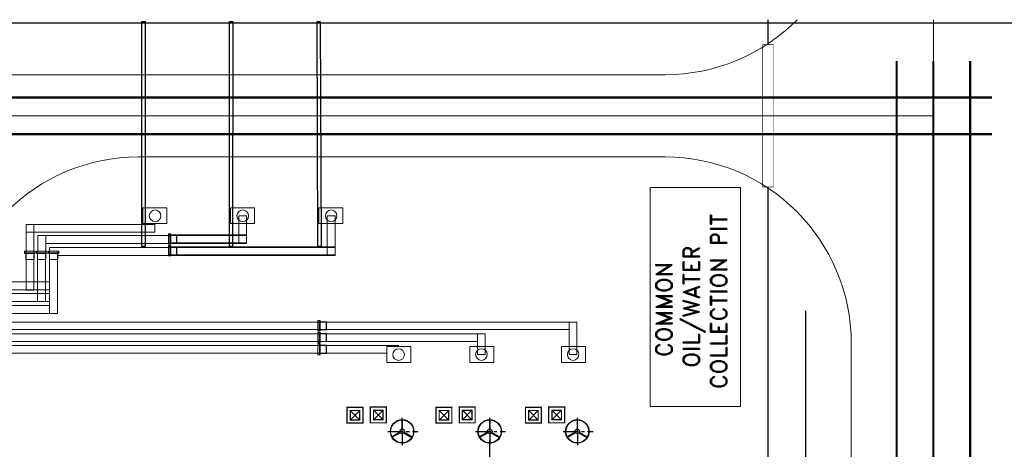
# Model space of a CAD drawing. Extents: x 18893 to 3351893, y -610358 to 406739.
# Tile 315 of 319: x 2131187 to 2176146, y 60521 to 80116. Entities that reach past the tile are written whole.
import ezdxf

# ---------------------------------------------------------------- set-up
doc = ezdxf.new("R2010")
doc.units = 0
doc.header["$LTSCALE"] = 800
doc.header["$MEASUREMENT"] = 0
for name, pattern in [('CENTER', [2, 1.25, -0.25, 0.25, -0.25]), ('CENTRE', [1.5, 0.75, -0.25, 0.25, -0.25]), ('CONTINOUS', [0]), ('HIDDEN', [0.375, 0.25, -0.125])]:
    doc.linetypes.add(name, pattern=pattern)
doc.layers.get('0').update_dxf_attribs({"linetype": 'CONTINUOUS'})
doc.layers.add('KEY PLAN', color=251, linetype='CONTINUOUS')
doc.styles.add('ROMAND', font='romand')
doc.linetypes.add('FENCELINE2', pattern='A,0.25,-0.1,[132,ltypeshp.shx,S=0.1,R=0,X=-0.1,Y=0],-0.1,1', length=1.45)

# ---------------------------------------------------------------- blocks, each defined once
blk = doc.blocks.new('A$C3C7577A7')
blk.add_line((0, 0), (0, -43197))
blk = doc.blocks.new('400LAPL')
at = {"color": 8, "linetype": 'CENTER'}
for p, q in [((0, 0), (0, 878)), ((-929, 0), (1031, 0)), ((0, 0), (0, -903))]:
    blk.add_line(p, q, dxfattribs=at)
for points in [[(-10, 749), (-10, 136), (16, 142), (16, 743)], [(-644, -383), (-113, -76), (-131, -57), (-651, -358)], [(653, -366), (123, -60), (115, -85), (635, -385)]]:
    blk.add_lwpolyline(points)
for radius in [765, 750, 150]:
    blk.add_circle((0, 0), radius)
blk = doc.blocks.new('TESTPIT')
at = {"layer": 'KEY PLAN'}
for p, q in [((433887, 265959), (433132, 266714)), ((433132, 265959), (433887, 266714))]:
    blk.add_line(p, q, dxfattribs=at)
at = {"layer": 'KEY PLAN', "linetype": 'Continuous', "const_width": 100}
for points in [[(434144, 265708), (432886, 265708), (432886, 266966), (434144, 266966)], [(433887, 265959), (433132, 265959), (433132, 266714), (433887, 266714)]]:
    blk.add_lwpolyline(points, close=True, dxfattribs=at)
blk = doc.blocks.new('GIS_BLD1')
at = {"linetype": 'CONTINOUS', "lineweight": 15}
for p, q in [((41.679, 6.57), (41.679, 7.795)), ((47.555, 7.795), (41.679, 7.795)), ((42.036, 6.57), (42.036, 7.795)), ((47.555, 7.437), (47.555, 7.833)), ((47.555, 7.437), (41.679, 7.437)), ((51.748, 7.287), (42.218, 7.287)), ((42.218, 6.57), (42.218, 7.287)), ((42.575, 6.57), (42.575, 7.287)), ((51.748, 6.929), (42.575, 6.929)), ((55.786, 6.739), (42.75, 6.739)), ((42.75, 6.739), (42.75, 6.57)), ((55.786, 6.382), (43.107, 6.382)), ((16.425, 5.182), (42.75, 5.182)), ((16.798, 4.809), (42.75, 4.809)), ((16.961, 4.65), (42.75, 4.65)), ((17.334, 4.277), (42.75, 4.277)), ((17.516, 4.102), (42.75, 4.102)), ((17.889, 3.729), (42.75, 3.729)), ((20.293, 3.342), (66.657, 3.342)), ((20.19, 2.802), (62.47, 2.802)), ((20.293, 2.993), (66.483, 2.993)), ((20.19, 2.452), (62.296, 2.452)), ((20.19, 2.27), (58.703, 2.27)), ((20.19, 1.921), (58.156, 1.921))]:
    blk.add_line(p, q, dxfattribs=at)
for centre in [(47.569, 8.188), (51.569, 8.188), (55.608, 8.188), (58.689, 1.853), (62.47, 1.858), (66.657, 1.858)]:
    blk.add_circle(centre, 0.264, dxfattribs=at)
at = {"layer": 'KEY PLAN', "linetype": 'CONTINOUS', "lineweight": 15}
for points in [[(48.101, 8.554), (47.008, 8.554), (47.008, 7.833), (48.101, 7.833)], [(52.101, 8.554), (51.008, 8.554), (51.008, 7.833), (52.101, 7.833)], [(56.14, 8.554), (55.047, 8.554), (55.047, 7.833), (56.14, 7.833)], [(51.748, 8.188), (51.748, 6.957), (51.39, 6.957), (51.39, 8.188)], [(55.786, 8.188), (55.786, 6.382), (55.429, 6.382), (55.429, 8.188)], [(41.679, 6.57), (42.036, 6.57), (42.036, 4.802), (41.679, 4.802)], [(42.202, 6.57), (42.559, 6.57), (42.559, 4.277), (42.202, 4.277)], [(42.75, 6.57), (43.107, 6.57), (43.107, 3.729), (42.75, 3.729)], [(66.832, 3.342), (66.832, 1.858), (66.483, 1.858), (66.483, 3.342)], [(62.645, 2.802), (62.645, 1.858), (62.296, 1.858), (62.296, 2.802)], [(58.156, 2.218), (59.249, 2.218), (59.249, 1.497), (58.156, 1.497)], [(61.938, 2.223), (63.031, 2.223), (63.031, 1.502), (61.938, 1.502)], [(66.125, 2.223), (67.218, 2.223), (67.218, 1.502), (66.125, 1.502)]]:
    blk.add_lwpolyline(points, close=True, dxfattribs=at)
at = {"layer": 'KEY PLAN', "lineweight": 0}
for points in [[(48.177, 6.893), (48.177, 7.37), (48.24, 7.37), (48.24, 6.893), (48.177, 6.893)], [(48.177, 6.957), (48.177, 7.314), (51.748, 7.314), (51.748, 6.957), (48.177, 6.957)], [(48.28, 7.338), (48.28, 6.893), (48.24, 6.893), (48.24, 7.37), (48.28, 7.37), (48.28, 7.338)], [(48.55, 7.29), (48.55, 6.949), (48.28, 6.949), (48.28, 7.314), (48.55, 7.314), (48.55, 7.29)], [(48.566, 7.282), (48.566, 6.957), (48.55, 6.949), (48.55, 7.314), (48.566, 7.314), (48.566, 7.282)], [(48.177, 6.354), (48.177, 6.83), (48.24, 6.83), (48.24, 6.354), (48.177, 6.354)], [(48.177, 6.409), (48.177, 6.766), (55.786, 6.766), (55.786, 6.409), (48.177, 6.409)], [(48.28, 6.79), (48.28, 6.354), (48.24, 6.354), (48.24, 6.83), (48.28, 6.83), (48.28, 6.79)], [(48.55, 6.743), (48.55, 6.409), (48.28, 6.409), (48.28, 6.774), (48.55, 6.774), (48.55, 6.743)], [(48.566, 6.743), (48.566, 6.409), (48.55, 6.409), (48.55, 6.774), (48.566, 6.766), (48.566, 6.743)], [(41.607, 6.499), (42.099, 6.499), (42.099, 6.57), (41.607, 6.57), (41.607, 6.499)], [(42.059, 6.467), (41.607, 6.467), (41.607, 6.499), (42.099, 6.499), (42.099, 6.467), (42.059, 6.467)], [(42.012, 6.189), (41.671, 6.189), (41.671, 6.467), (42.044, 6.467), (42.044, 6.189), (42.012, 6.189)], [(42.147, 6.499), (42.639, 6.499), (42.639, 6.57), (42.147, 6.57), (42.147, 6.499)], [(42.591, 6.467), (42.147, 6.467), (42.147, 6.499), (42.639, 6.499), (42.639, 6.467), (42.591, 6.467)], [(42.552, 6.189), (42.202, 6.189), (42.202, 6.467), (42.583, 6.467), (42.583, 6.189), (42.552, 6.189)], [(42.694, 6.499), (43.179, 6.499), (43.179, 6.57), (42.694, 6.57), (42.694, 6.499)], [(43.131, 6.467), (42.694, 6.467), (42.694, 6.499), (43.179, 6.499), (43.179, 6.467), (43.131, 6.467)], [(43.083, 6.189), (42.75, 6.189), (42.75, 6.467), (43.123, 6.467), (43.123, 6.189), (43.083, 6.189)], [(55.003, 3.413), (55.003, 2.937), (55.066, 2.937), (55.066, 3.413), (55.003, 3.413)], [(55.106, 2.984), (55.106, 3.413), (55.066, 3.413), (55.066, 2.937), (55.106, 2.937), (55.106, 2.984)], [(55.376, 3.024), (55.376, 3.357), (55.106, 3.357), (55.106, 2.992), (55.376, 2.992), (55.376, 3.024)], [(55.391, 3.024), (55.391, 3.357), (55.376, 3.357), (55.376, 2.992), (55.391, 3.008), (55.391, 3.024)], [(55.003, 2.881), (55.003, 2.397), (55.066, 2.397), (55.066, 2.881), (55.003, 2.881)], [(55.106, 2.437), (55.106, 2.881), (55.066, 2.881), (55.066, 2.397), (55.106, 2.397), (55.106, 2.437)], [(55.376, 2.476), (55.376, 2.825), (55.106, 2.825), (55.106, 2.452), (55.376, 2.452), (55.376, 2.476)], [(55.391, 2.492), (55.391, 2.81), (55.376, 2.825), (55.376, 2.452), (55.391, 2.452), (55.391, 2.492)], [(55.003, 2.341), (55.003, 1.849), (55.074, 1.849), (55.074, 2.341), (55.003, 2.341)], [(55.106, 1.897), (55.106, 2.341), (55.074, 2.341), (55.074, 1.849), (55.106, 1.849), (55.106, 1.897)], [(55.384, 1.944), (55.384, 2.286), (55.106, 2.286), (55.106, 1.905), (55.384, 1.905), (55.384, 1.944)], [(55.391, 1.952), (55.391, 2.27), (55.384, 2.286), (55.384, 1.905), (55.391, 1.921), (55.391, 1.952)]]:
    blk.add_lwpolyline(points, dxfattribs=at)

msp = doc.modelspace()

# ---------------------------------------------------------------- linework, layer by layer
at = {"layer": 'KEY PLAN', "linetype": 'FENCELINE2', "ltscale": 1500}
for p, q in [((2165358.94, 78982.33, 0), (2165358.94, 80115.86, 0)), ((2165358.94, 57385.33, 0), (2165358.94, 72482.33, 0))]:
    msp.add_line(p, q, dxfattribs=at)
at = {"layer": 'KEY PLAN', "linetype": 'CONTINOUS', "lineweight": 15}
for p, q in [((2172907.97, 80115.86), (2172907.97, -39752.67)), ((2059566.69, 77607.33, 0), (2160657.97, 77607.33, 0)), ((2160657.97, 73855.67, 0), (2136609.89, 73855.67, 0)), ((2169157.97, 65355.25), (2169157.97, 57565.33))]:
    msp.add_line(p, q, dxfattribs=at)
at = {"layer": 'KEY PLAN'}
for p, q in [((1958633.54, 79969.32, 0), (2201338.64, 79969.32, 0)), ((2152650.97, 54537.07), (2152650.97, 60931.26))]:
    msp.add_line(p, q, dxfattribs=at)
at = {"layer": 'KEY PLAN', "linetype": 'CENTRE', "lineweight": 15, "ltscale": 10000}
msp.add_line((2059566.69, 75732.33, 0), (2172907.97, 75732.33, 0), dxfattribs=at)
at = {"layer": 'KEY PLAN', "elevation": 0}
for points in [[(2136766.95, 80034.49), (2136913.95, 80034.49), (2136913.95, 69767.78), (2136766.95, 69767.78)], [(2140766.95, 80034.49), (2140913.95, 80034.49), (2140909.33, 69767.78), (2140762.33, 69767.78)], [(2144766.95, 80034.49), (2144913.95, 80034.49), (2144948.32, 69767.78), (2144801.32, 69767.78)]]:
    msp.add_lwpolyline(points, close=True, dxfattribs=at)
at = {"layer": 'KEY PLAN', "const_width": 25, "elevation": 0}
msp.add_lwpolyline([(2165108.94, 78982.33), (2165608.94, 78982.33), (2165608.94, 72482.33), (2165108.94, 72482.33)], close=True, dxfattribs=at)
at = {"layer": 'KEY PLAN', "linetype": 'CONTINOUS', "lineweight": 15, "const_width": 100}
for points in [[(2171231.97, 78232.75), (2171231.97, 29377.33)], [(2172907.97, 78232.75), (2172907.97, 29377.33)], [(2174583.97, 78232.75), (2174583.97, 29377.33)]]:
    msp.add_lwpolyline(points, dxfattribs=at)
at = {"layer": 'KEY PLAN', "linetype": 'HIDDEN', "ltscale": 5000, "const_width": 100}
for points in [[(2123875.16, 76570.75), (2175583.97, 76570.75)], [(2123875.16, 74894.75), (2175583.97, 74894.75)]]:
    msp.add_lwpolyline(points, dxfattribs=at)
at = {"layer": 'KEY PLAN', "linetype": 'CONTINOUS', "lineweight": 15}
msp.add_lwpolyline([(2159979.5, 62468.3), (2159979.5, 72457.15), (2164105.82, 72457.15), (2164105.82, 62468.3)], close=True, dxfattribs=at)
for centre, start, end in [((2160657.97, 86107.33, 0), 270, 315.180223), ((2136609.89, 65355.67, 0), 90, 180), ((2160657.97, 65355.67, 0), 0, 90)]:
    msp.add_arc(centre, 8500, start, end, dxfattribs=at)

# ---------------------------------------------------------------- block references
at = {"rotation": 180}
msp.add_blockref('A$C3C7577A7', (2167084.97, 23635.33), dxfattribs=at)
at = {"layer": 'KEY PLAN', "linetype": 'CONTINOUS', "lineweight": 15, "xscale": 1000, "yscale": 1000, "zscale": 1000}
msp.add_blockref('GIS_BLD1', (2089800.83, 62984.79, 0), dxfattribs=at)
at = {"layer": 'KEY PLAN', "linetype": 'ByBlock', "ltscale": 2, "xscale": 0.5760000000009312, "yscale": 0.5760000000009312, "zscale": 0.5760000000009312, "rotation": 90}
for p in [(2299907.24, -187627.01), (2300971.06, -187615.56), (2303967.5, -187627.01), (2305031.32, -187615.56), (2308054.79, -187627.01), (2309118.61, -187615.56)]:
    msp.add_blockref('TESTPIT', p, dxfattribs=at)
at = {"layer": 'KEY PLAN', "xscale": 0.7000000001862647, "yscale": 0.7000000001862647, "zscale": 933.3333333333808}
for p in [(2148650.97, 61335.33), (2152650.97, 61335.33), (2156650.97, 61335.33), (2156650.97, 61335.33)]:
    msp.add_blockref('400LAPL', p, dxfattribs=at)

# ---------------------------------------------------------------- texts
at = {"layer": 'KEY PLAN', "insert": (2160232.85, 63119.78), "char_height": 750, "width": 9262.5522, "attachment_point": 1, "rotation": 90, "style": 'ROMAND'}
msp.add_mtext('{\\W3.12741; }COMMON \\P{\\W2.19884; }OIL/WATER \\P{\\W0.246463; }COLLECTION PIT', dxfattribs=at)

doc.saveas('drawing.dxf')
